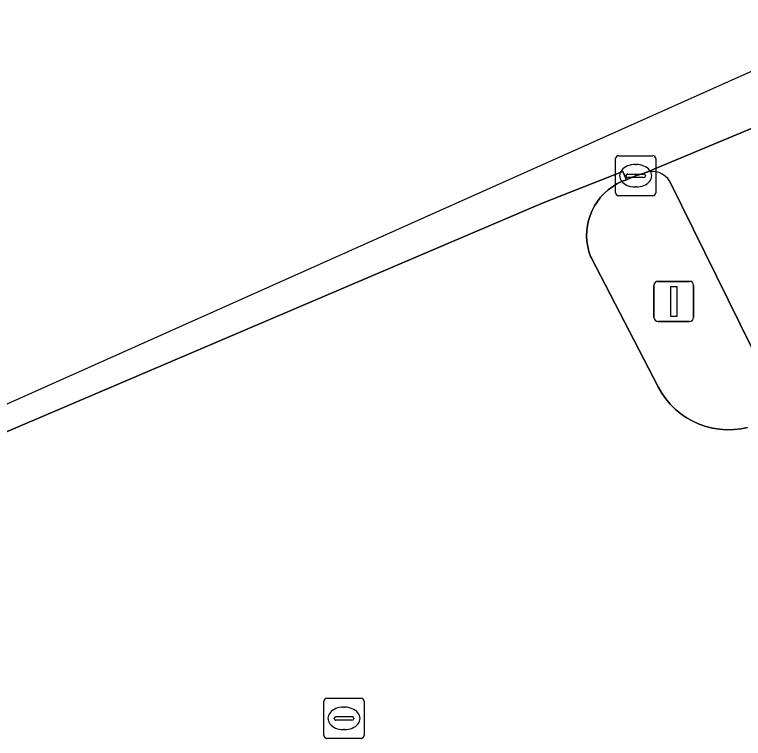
# Model space of a CAD drawing. Extents: x 158086 to 159499, y 382904 to 383981.
# Drawn here: x 158939.03 to 158957.22, y 383842.28 to 383860.33 of the extents above; entities that cross this region are included whole.
import ezdxf

# ---------------------------------------------------------------- set-up
doc = ezdxf.new("R2010")
doc.units = 0
for name, color, linetype in [('IMGEO_Fietspad_open', 7, 'Continuous'), ('IMGEO_Kolk', 7, 'Continuous'), ('IMGEO_Lichtmast', 7, 'Continuous'), ('IMGEO_OVBaan_gesloten', 7, 'Continuous'), ('IMGEO_Rijbaan_regionaal_gesloten', 7, 'Continuous'), ('IMGEO_Rioolput', 7, 'Continuous'), ('IMGEO_Verkeerseiland_open', 7, 'Continuous')]:
    doc.layers.add(name, color=color, linetype=linetype)

msp = doc.modelspace()

# ---------------------------------------------------------------- linework, layer by layer
at = {"layer": 'IMGEO_Fietspad_open'}
for points in [[(158957.995, 383857.735), (158954.766, 383856.391)], [(158955.388, 383856.168), (158958.005, 383850.86)]]:
    msp.add_lwpolyline(points, dxfattribs=at)
msp.add_arc((158954.943, 383855.905), 0.517, 30.5369, 110.0155, dxfattribs=at)
at = {"layer": 'IMGEO_Kolk'}
for p, q in [((158954.031, 383855.889), (158954.031, 383856.741)), ((158954.106, 383856.815), (158954.958, 383856.815)), ((158955.032, 383856.741), (158955.032, 383855.889)), ((158954.519, 383856.595), (158954.544, 383856.595)), ((158954.29, 383856.309), (158954.29, 383856.321)), ((158954.333, 383856.358), (158954.731, 383856.358)), ((158954.774, 383856.321), (158954.774, 383856.309)), ((158954.728, 383856.272), (158954.33, 383856.272)), ((158954.542, 383856.035), (158954.517, 383856.035)), ((158954.958, 383855.815), (158954.106, 383855.815))]:
    msp.add_line(p, q, dxfattribs=at)
for points in [[(158954.031, 383855.889), (158954.031, 383856.741)], [(158954.106, 383856.815), (158954.958, 383856.815)], [(158955.032, 383856.741), (158955.032, 383855.889)], [(158954.958, 383855.815), (158954.106, 383855.815)]]:
    msp.add_lwpolyline(points, dxfattribs=at)
for centre, radius, start, end in [((158954.108, 383856.739), 0.0765, 91.552, 178.448), ((158954.108, 383856.739), 0.0765, 91.552, 178.448), ((158954.956, 383856.739), 0.0765, 1.552, 88.448), ((158954.956, 383856.739), 0.0765, 1.552, 88.448), ((158954.33, 383856.318), 0.0403, 85.8775, 175.7526), ((158954.327, 383856.308), 0.0366, 178.938, 274.7102), ((158954.731, 383856.315), 0.043, 264.8664, 352.4533), ((158954.735, 383856.32), 0.0386, 1.7309, 96.639), ((158954.108, 383855.891), 0.0765, 181.552, 268.448), ((158954.108, 383855.891), 0.0765, 181.552, 268.448), ((158954.956, 383855.891), 0.0765, 271.552, 358.448), ((158954.956, 383855.891), 0.0765, 271.552, 358.448)]:
    msp.add_arc(centre, radius, start, end, dxfattribs=at)
for centre, major_axis, ratio, start_param, end_param in [((158954.518, 383856.315), (-0.387, 0.002), 0.722429, 4.712389, 7.853982), ((158954.543, 383856.315), (-0.39, 0.002), 0.717154, 1.570796, 4.712389)]:
    msp.add_ellipse(centre, major_axis=major_axis, ratio=ratio, start_param=start_param, end_param=end_param, dxfattribs=at)
at = {"layer": 'IMGEO_Lichtmast'}
for p, q in [((158954.989, 383852.781), (158954.989, 383853.581)), ((158954.989, 383853.581), (158954.989, 383852.781)), ((158955.089, 383853.681), (158955.879, 383853.681)), ((158955.879, 383853.681), (158955.089, 383853.681)), ((158955.979, 383853.581), (158955.979, 383852.781)), ((158955.979, 383852.781), (158955.979, 383853.581)), ((158955.879, 383852.681), (158955.089, 383852.681)), ((158955.089, 383852.681), (158955.879, 383852.681))]:
    msp.add_line(p, q, dxfattribs=at)
msp.add_lwpolyline([(158955.409, 383853.556), (158955.559, 383853.556), (158955.559, 383852.806), (158955.409, 383852.806), (158955.409, 383853.556)], dxfattribs=at)
for centre, start, end in [((158955.089, 383853.581), 90, 180), ((158955.089, 383853.581), 90, 180), ((158955.879, 383853.581), 0, 90), ((158955.879, 383853.581), 360, 90), ((158955.089, 383852.781), 180, 270), ((158955.089, 383852.781), 180, 270), ((158955.879, 383852.781), 270, 0), ((158955.879, 383852.781), 270, 0)]:
    msp.add_arc(centre, 0.1, start, end, dxfattribs=at)
at = {"layer": 'IMGEO_OVBaan_gesloten'}
msp.add_lwpolyline([(158926.315, 383845.029), (158926.684, 383844.293), (158929.879, 383845.776), (158933.034, 383847.249), (158932.93, 383847.415), (158952.22, 383855.638), (158954.21, 383856.42), (158954.301, 383856.216), (158954.532, 383856.316), (158954.766, 383856.391), (158957.995, 383857.735), (158961.249, 383859.05), (158960.604, 383860.334), (158939.844, 383851.068)], close=True, dxfattribs=at)
at = {"layer": 'IMGEO_Rijbaan_regionaal_gesloten'}
msp.add_lwpolyline([(158957.326, 383850.036), (158957.153, 383850.001), (158956.978, 383849.982), (158956.802, 383849.978), (158956.626, 383849.99), (158956.452, 383850.018), (158956.281, 383850.061), (158956.115, 383850.119), (158955.955, 383850.192), (158955.801, 383850.278), (158955.656, 383850.378), (158955.521, 383850.491), (158955.396, 383850.615), (158955.283, 383850.75), (158955.182, 383850.895), (158955.095, 383851.048), (158953.418, 383854.273), (158953.407, 383854.301), (158953.365, 383854.425), (158953.335, 383854.552), (158953.316, 383854.682), (158953.309, 383854.813), (158953.313, 383854.944), (158953.329, 383855.074), (158953.357, 383855.202), (158953.396, 383855.327), (158953.446, 383855.449), (158953.507, 383855.565), (158953.578, 383855.675), (158953.658, 383855.779), (158953.748, 383855.875), (158953.845, 383855.962), (158953.95, 383856.041), (158954.062, 383856.11), (158954.179, 383856.168), (158954.301, 383856.216), (158954.21, 383856.42), (158952.22, 383855.638), (158932.93, 383847.415)], dxfattribs=at)
at = {"layer": 'IMGEO_Rioolput'}
for p, q in [((158946.752, 383842.355), (158946.752, 383843.207)), ((158946.827, 383843.281), (158947.679, 383843.281)), ((158947.753, 383843.207), (158947.753, 383842.355)), ((158947.24, 383843.061), (158947.265, 383843.061)), ((158947.011, 383842.775), (158947.011, 383842.787)), ((158947.449, 383842.738), (158947.051, 383842.738)), ((158947.054, 383842.824), (158947.452, 383842.824)), ((158947.495, 383842.787), (158947.495, 383842.775)), ((158947.263, 383842.501), (158947.238, 383842.501)), ((158947.679, 383842.281), (158946.827, 383842.281))]:
    msp.add_line(p, q, dxfattribs=at)
for points in [[(158946.752, 383842.355), (158946.752, 383843.207)], [(158946.827, 383843.281), (158947.679, 383843.281)], [(158947.753, 383843.207), (158947.753, 383842.355)], [(158947.679, 383842.281), (158946.827, 383842.281)]]:
    msp.add_lwpolyline(points, dxfattribs=at)
for centre, radius, start, end in [((158946.829, 383843.205), 0.0765, 91.552, 178.448), ((158946.829, 383843.205), 0.0765, 91.552, 178.448), ((158947.677, 383843.205), 0.0765, 1.552, 88.448), ((158947.677, 383843.205), 0.0765, 1.552, 88.448), ((158947.051, 383842.784), 0.0403, 85.8775, 175.7526), ((158947.048, 383842.774), 0.0366, 178.938, 274.7102), ((158947.452, 383842.781), 0.043, 264.8664, 352.4533), ((158947.456, 383842.786), 0.0386, 1.7309, 96.639), ((158946.829, 383842.357), 0.0765, 181.552, 268.448), ((158946.829, 383842.357), 0.0765, 181.552, 268.448), ((158947.677, 383842.357), 0.0765, 271.552, 358.448), ((158947.677, 383842.357), 0.0765, 271.552, 358.448)]:
    msp.add_arc(centre, radius, start, end, dxfattribs=at)
for centre, major_axis, ratio, start_param, end_param in [((158947.239, 383842.781), (-0.387, 0.002), 0.722429, 4.712389, 7.853982), ((158947.264, 383842.781), (-0.39, 0.002), 0.717154, 1.570796, 4.712389)]:
    msp.add_ellipse(centre, major_axis=major_axis, ratio=ratio, start_param=start_param, end_param=end_param, dxfattribs=at)
at = {"layer": 'IMGEO_Verkeerseiland_open'}
for points in [[(158954.766, 383856.391), (158954.532, 383856.316), (158954.301, 383856.216), (158954.179, 383856.168), (158954.062, 383856.11), (158953.95, 383856.041), (158953.845, 383855.962), (158953.748, 383855.875), (158953.658, 383855.779), (158953.578, 383855.675), (158953.507, 383855.565), (158953.446, 383855.449), (158953.396, 383855.327), (158953.357, 383855.202), (158953.329, 383855.074), (158953.313, 383854.944), (158953.309, 383854.813), (158953.316, 383854.682), (158953.335, 383854.552), (158953.365, 383854.425), (158953.407, 383854.301), (158953.418, 383854.273), (158955.095, 383851.048), (158955.182, 383850.895), (158955.283, 383850.75), (158955.396, 383850.615), (158955.521, 383850.491), (158955.656, 383850.378), (158955.801, 383850.278), (158955.955, 383850.192), (158956.115, 383850.119), (158956.281, 383850.061), (158956.452, 383850.018), (158956.626, 383849.99), (158956.802, 383849.978), (158956.978, 383849.982), (158957.153, 383850.001), (158957.326, 383850.036)], [(158958.005, 383850.86), (158955.388, 383856.168)]]:
    msp.add_lwpolyline(points, dxfattribs=at)
msp.add_arc((158954.943, 383855.905), 0.517, 30.5369, 110.0155, dxfattribs=at)

doc.saveas('drawing.dxf')
